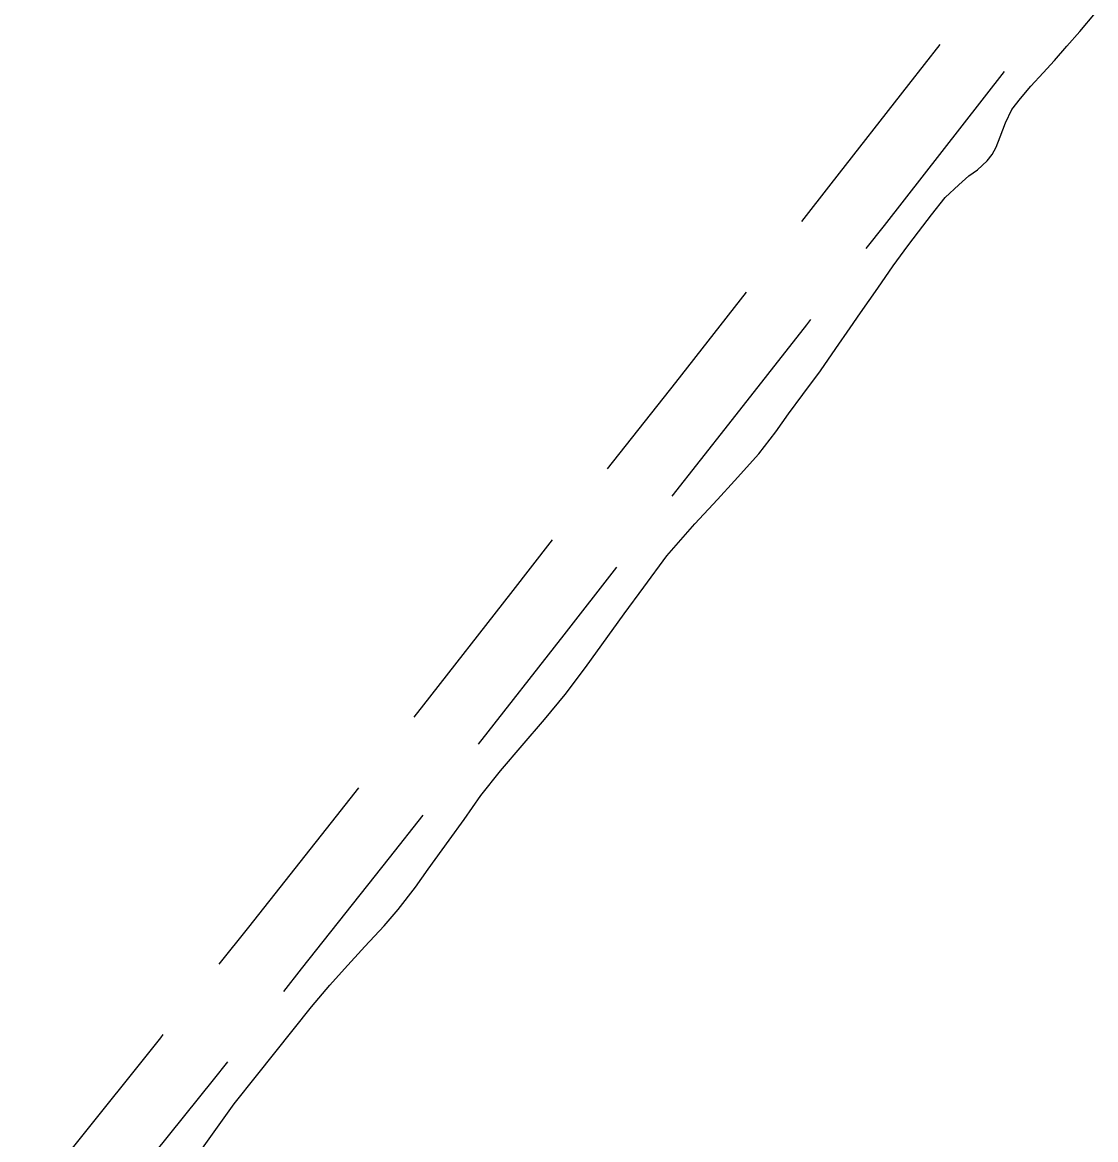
# Model space of a CAD drawing. Extents: x 3535183 to 3573198, y 534952 to 560562.
# Drawn here: x 3563431.8 to 3563909.4, y 553996.4 to 554493.6 of the extents above; entities that cross this region are included whole.
import ezdxf

# ---------------------------------------------------------------- set-up
doc = ezdxf.new("R2010")
doc.units = 0
doc.layers.add('V-ROAD-CNTR', color=7, linetype='Continuous')
doc.layers.add('V-TOPO-SHOR', color=7, linetype='Continuous')

msp = doc.modelspace()

# ---------------------------------------------------------------- linework, layer by layer
at = {"layer": 'V-ROAD-CNTR'}
msp.add_line((3563782.55, 554361.42), (3563780.68, 554359.03), dxfattribs=at)
for points in [[(3563840.02, 554483.82), (3563826.12, 554465.95), (3563791.62, 554421.71), (3563778.52, 554404.96)], [(3563868.67, 554471.8), (3563849.79, 554447.52), (3563815.27, 554403.24), (3563807.2, 554392.93)], [(3563753.88, 554373.48), (3563722.42, 554333.39), (3563692.09, 554294.86)], [(3563780.66, 554359.01), (3563746.01, 554314.86), (3563720.76, 554282.78)], [(3563667.54, 554263.29), (3563649.07, 554239.48), (3563610.35, 554189.88), (3563606.06, 554184.42)], [(3563696.16, 554251.24), (3563672.75, 554221.06), (3563634.72, 554172.34)], [(3563581.35, 554152.96), (3563571.48, 554140.39), (3563532.45, 554091.03), (3563519.32, 554074.52)], [(3563610.01, 554140.88), (3563595.04, 554121.82), (3563555.96, 554072.39), (3563548.02, 554062.41)], [(3563494.42, 554043.22), (3563493.28, 554041.78), (3563453.95, 553992.66), (3563431.85, 553965.22)], [(3563523.12, 554031.11), (3563516.72, 554023.07), (3563477.34, 553973.87), (3563460.59, 553953.07)]]:
    msp.add_lwpolyline(points, dxfattribs=at)
at = {"layer": 'V-TOPO-SHOR'}
for points in [[(3563800.16, 554357.73), (3563804.7, 554364.3), (3563812.45, 554375.37), (3563819.35, 554385.32), (3563825.78, 554394.14), (3563830.5, 554400.43), (3563836.36, 554407.93), (3563842.41, 554415.72), (3563848.45, 554421.34), (3563852.97, 554425.37), (3563856.84, 554427.99), (3563861.18, 554431.93), (3563863.35, 554434.84), (3563865.06, 554438.13), (3563866.86, 554442.73), (3563869.23, 554448.84), (3563872.08, 554454.85), (3563875.95, 554459.72), (3563880.58, 554465.26), (3563886.05, 554471.17), (3563891.06, 554476.7), (3563896.63, 554482.99), (3563902.39, 554489.55), (3563909.38, 554497.9)], [(3563759.52, 554301.61), (3563767.08, 554311.46), (3563772.75, 554319.34), (3563779.08, 554328.07), (3563786.93, 554338.58), (3563793.73, 554348.53), (3563800.16, 554357.73)], [(3563512.01, 553992.67), (3563526.1, 554012.38), (3563536.02, 554024.76), (3563560.48, 554055.53), (3563568.61, 554065.1), (3563575.21, 554072.42), (3563584.28, 554082.36), (3563592.87, 554091.55), (3563599.01, 554098.86), (3563606.76, 554108.72), (3563612.43, 554116.79), (3563621.79, 554129.74), (3563628.4, 554138.84), (3563635.87, 554149.54), (3563644.56, 554160.61), (3563654.19, 554171.77), (3563664.2, 554183.31), (3563673.37, 554194.57), (3563682.34, 554206.58), (3563699.54, 554230.41), (3563708.43, 554242.33), (3563718.64, 554256.22), (3563731.01, 554270.47), (3563741.11, 554281.35), (3563748.76, 554289.51), (3563759.52, 554301.61)]]:
    msp.add_lwpolyline(points, dxfattribs=at)

doc.saveas('drawing.dxf')
